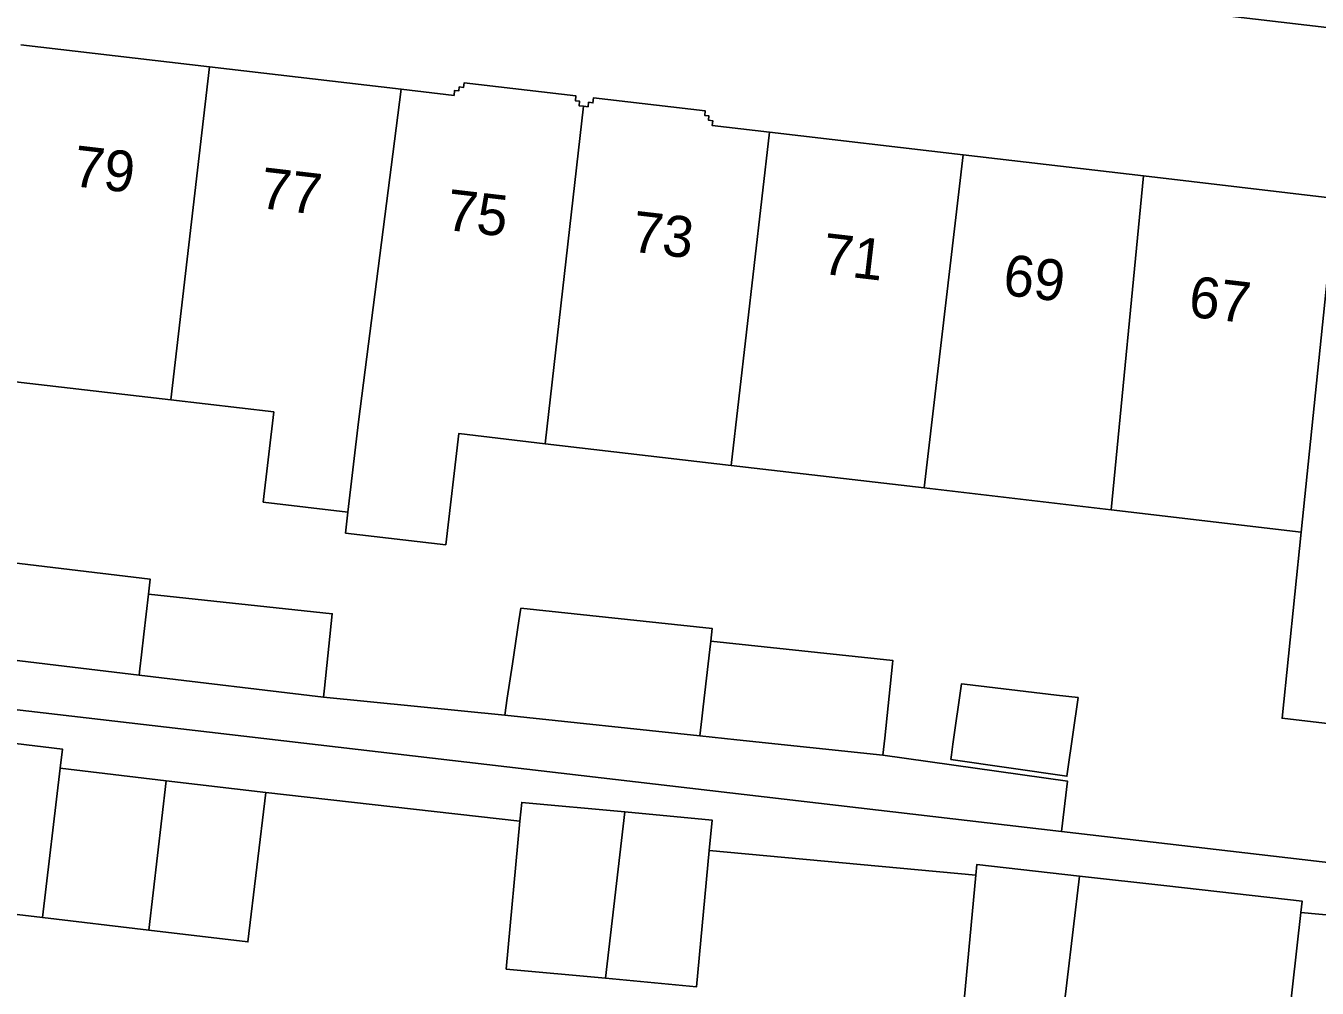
# Model space of a CAD drawing. Extents: x 162250 to 162654, y 380744 to 381605.
# Drawn here: x 162337.09 to 162368.59, y 380930.93 to 380954.42 of the extents above; entities that cross this region are included whole.
import ezdxf

# ---------------------------------------------------------------- set-up
doc = ezdxf.new("R2010")
doc.units = 0
for name, color, linetype in [('IMGEO_Pand', 7, 'Continuous'), ('IMGEO_Pand_nummerreeks', 7, 'Continuous'), ('IMGEO_Voetpad_open', 7, 'Continuous')]:
    doc.layers.add(name, color=color, linetype=linetype)

msp = doc.modelspace()

# ---------------------------------------------------------------- linework, layer by layer
at = {"layer": 'IMGEO_Pand'}
for points in [[(162336.962, 380953.951), (162341.565, 380953.413)], [(162341.565, 380953.413), (162340.625, 380945.284)], [(162341.565, 380953.413), (162346.242, 380952.866)], [(162346.242, 380952.866), (162347.533, 380952.715), (162347.546, 380952.837), (162347.645, 380952.826), (162347.656, 380952.926), (162347.765, 380952.914), (162347.777, 380953.023), (162350.504, 380952.705), (162350.49, 380952.586), (162350.594, 380952.574), (162350.581, 380952.464), (162350.691, 380952.451)], [(162344.944, 380942.548), (162345.201, 380944.749), (162346.242, 380952.866)], [(162350.691, 380952.451), (162350.8, 380952.439), (162350.813, 380952.548), (162350.917, 380952.535), (162350.932, 380952.654), (162353.659, 380952.337), (162353.646, 380952.228), (162353.75, 380952.216), (162353.738, 380952.111), (162353.842, 380952.099), (162353.828, 380951.981), (162355.227, 380951.818)], [(162350.691, 380952.451), (162349.751, 380944.217)], [(162354.29, 380943.687), (162355.227, 380951.818)], [(162355.227, 380951.818), (162359.948, 380951.266)], [(162358.998, 380943.137), (162359.948, 380951.266)], [(162359.948, 380951.266), (162364.347, 380950.752)], [(162364.347, 380950.752), (162363.561, 380942.603)], [(162364.347, 380950.752), (162369.035, 380950.204)], [(162368.197, 380942.061), (162369.035, 380950.204)], [(162340.625, 380945.284), (162336.055, 380945.818)], [(162344.944, 380942.548), (162342.875, 380942.79), (162343.132, 380944.991), (162340.625, 380945.284)], [(162349.751, 380944.217), (162347.644, 380944.464), (162347.328, 380941.751), (162344.884, 380942.036), (162344.944, 380942.548)], [(162354.29, 380943.687), (162349.751, 380944.217)], [(162358.998, 380943.137), (162354.29, 380943.687)], [(162363.561, 380942.603), (162358.998, 380943.137)], [(162368.197, 380942.061), (162363.561, 380942.603)], [(162372.346, 380936.975), (162367.729, 380937.514), (162368.197, 380942.061)], [(162340.076, 380940.541), (162340.119, 380940.91), (162335.568, 380941.452)], [(162339.847, 380938.568), (162339.865, 380938.722), (162339.904, 380939.062), (162339.963, 380939.569), (162340.076, 380940.541)], [(162344.345, 380938.033), (162344.367, 380938.246), (162344.56, 380940.067), (162340.076, 380940.541)], [(162353.795, 380939.395), (162353.831, 380939.706), (162349.161, 380940.202), (162349.115, 380939.892), (162348.956, 380938.842), (162348.83, 380938.006), (162348.767, 380937.592)], [(162353.795, 380939.395), (162353.773, 380939.197), (162353.611, 380937.794), (162353.577, 380937.502), (162353.529, 380937.086)], [(162357.992, 380936.612), (162358.036, 380937.028), (162358.229, 380938.842), (162358.237, 380938.924), (162353.795, 380939.395)], [(162335.306, 380939.109), (162339.847, 380938.568)], [(162339.847, 380938.568), (162344.345, 380938.033)], [(162359.645, 380936.506), (162362.479, 380936.102), (162362.495, 380936.217), (162362.753, 380938.022), (162362.228, 380938.083), (162359.984, 380938.346), (162359.909, 380938.355), (162359.699, 380936.881), (162359.662, 380936.622), (162359.645, 380936.506)], [(162348.767, 380937.592), (162353.529, 380937.086)], [(162335.003, 380937.116), (162337.978, 380936.762), (162337.923, 380936.297)], [(162353.529, 380937.086), (162354.425, 380936.991), (162357.992, 380936.612)], [(162337.489, 380932.65), (162337.923, 380936.297)], [(162337.923, 380936.297), (162340.507, 380935.99)], [(162340.083, 380932.342), (162340.507, 380935.99)], [(162340.507, 380935.99), (162342.936, 380935.701)], [(162342.936, 380935.701), (162342.502, 380932.055), (162340.083, 380932.342)], [(162349.138, 380935), (162349.181, 380935.462), (162351.693, 380935.228)], [(162351.222, 380931.169), (162348.803, 380931.394), (162349.138, 380935)], [(162351.693, 380935.228), (162351.222, 380931.169)], [(162351.693, 380935.228), (162353.826, 380935.03), (162353.757, 380934.289)], [(162353.757, 380934.289), (162353.448, 380930.962), (162351.222, 380931.169)], [(162360.258, 380933.685), (162359.918, 380930.026), (162362.325, 380929.756)], [(162362.785, 380933.665), (162360.282, 380933.946), (162360.258, 380933.685)], [(162362.785, 380933.665), (162362.325, 380929.756)], [(162368.187, 380932.778), (162368.218, 380933.054), (162364.919, 380933.425), (162362.785, 380933.665)], [(162337.489, 380932.65), (162334.525, 380933.002)], [(162362.325, 380929.756), (162364.555, 380929.505), (162367.779, 380929.143), (162368.187, 380932.778)], [(162340.083, 380932.342), (162337.489, 380932.65)]]:
    msp.add_lwpolyline(points, dxfattribs=at)
at = {"layer": 'IMGEO_Voetpad_open'}
for points in [[(162396.364, 380951.153), (162282.368, 380964.496)], [(162362.349, 380934.751), (162341.566, 380937.172), (162305.109, 380941.418)], [(162344.345, 380938.033), (162348.767, 380937.592)], [(162357.992, 380936.612), (162362.493, 380935.984), (162362.349, 380934.751)], [(162342.936, 380935.701), (162349.138, 380935)], [(162393.868, 380931.08), (162362.349, 380934.751)], [(162353.757, 380934.289), (162360.258, 380933.685)], [(162368.187, 380932.778), (162371.268, 380932.492)]]:
    msp.add_lwpolyline(points, dxfattribs=at)

# ---------------------------------------------------------------- texts
at = {"layer": 'IMGEO_Pand_nummerreeks'}
for s, rotation, p in [('79', 353.307, (162338.204, 380950.507)), ('77', 353.307, (162342.761, 380949.972)), ('75', 353.3365, (162347.305, 380949.439)), ('73', 353.3365, (162351.834, 380948.91)), ('71', 353.3374, (162356.475, 380948.368)), ('69', 353.3374, (162360.892, 380947.852)), ('67', 353.3374, (162365.421, 380947.323))]:
    msp.add_text(s, height=1, rotation=rotation, dxfattribs=at).set_placement(p)

doc.saveas('drawing.dxf')
